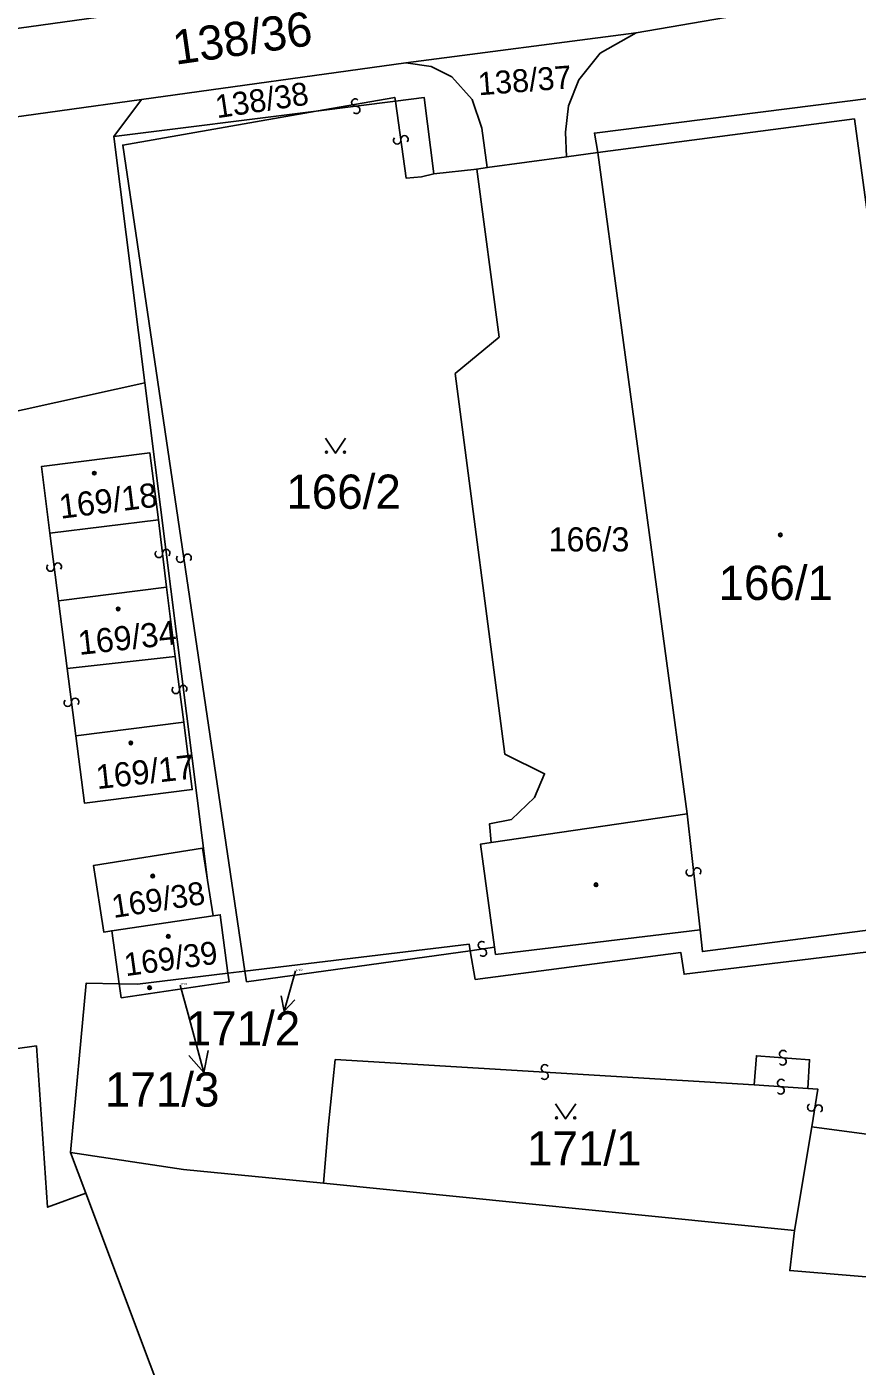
# Model space of a CAD drawing. Extents: x -600309 to -598967, y -1161267 to -1160292.
# Drawn here: x -599192.4 to -599151.1, y -1160780.7 to -1160714.1 of the extents above; entities that cross this region are included whole.
import ezdxf

# ---------------------------------------------------------------- set-up
doc = ezdxf.new("R2010")
doc.units = 0
for name, color, linetype in [('Level 1', 7, 'Continuous'), ('Level 13', 7, 'Continuous'), ('Level 3', 7, 'Continuous'), ('Level 4', 7, 'Continuous'), ('Level 5', 7, 'Continuous'), ('Level 57', 7, 'Continuous'), ('Level 60', 7, 'Continuous')]:
    doc.layers.add(name, color=color, linetype=linetype)

msp = doc.modelspace()

# ---------------------------------------------------------------- linework, layer by layer
at = {"layer": 'Level 1'}
for points in [[(-599152.89, -1160703.46), (-599152.84, -1160704.47), (-599153.04, -1160705.47), (-599153.86, -1160706.99), (-599155.52, -1160708.49), (-599157.24, -1160709.21), (-599211.64, -1160716.77)], [(-599162.07, -1160714.38), (-599157.63, -1160713.62), (-599154.69, -1160712.94), (-599153.45, -1160712.53), (-599152.18, -1160711.82), (-599151.79, -1160711.52)], [(-599173.52, -1160715.87), (-599162.07, -1160714.38)], [(-599165.53, -1160720.54), (-599165.59, -1160719.32), (-599165.44, -1160718.01), (-599164.92, -1160716.72), (-599163.86, -1160715.39), (-599162.07, -1160714.38)], [(-599186.66, -1160717.69), (-599173.52, -1160715.87)], [(-599173.52, -1160715.87), (-599172.26, -1160716.05), (-599171.24, -1160716.57), (-599170.22, -1160717.7), (-599169.74, -1160719.11), (-599169.48, -1160721.08)], [(-599177.98, -1160718.28), (-599174.07, -1160717.59), (-599174.04, -1160717.78)], [(-599172.13, -1160721.39), (-599172.61, -1160717.6), (-599174.04, -1160717.78)], [(-599163.98, -1160720.33), (-599164.15, -1160719.36), (-599150.39, -1160717.63)], [(-599211.49, -1160717.86), (-599211.03, -1160721.07), (-599186.66, -1160717.69)], [(-599186.66, -1160717.69), (-599188.03, -1160719.54)], [(-599177.98, -1160718.28), (-599188.03, -1160719.54)], [(-599158.9, -1160758.97), (-599158.78, -1160760.05), (-599145.83, -1160758.37), (-599151.23, -1160718.66), (-599163.98, -1160720.33)], [(-599188.03, -1160719.54), (-599186.49, -1160731.78)], [(-599163.98, -1160720.33), (-599165.53, -1160720.54)], [(-599159.54, -1160753.21), (-599163.98, -1160720.33)], [(-599165.53, -1160720.54), (-599169.48, -1160721.08)], [(-599170, -1160721.15), (-599172.13, -1160721.39)], [(-599169.29, -1160754.63), (-599169.36, -1160753.7), (-599168.27, -1160753.48), (-599167.13, -1160752.4), (-599166.63, -1160751.21), (-599168.61, -1160750.23), (-599171.07, -1160731.32), (-599168.88, -1160729.5), (-599170, -1160721.15)], [(-599169.48, -1160721.08), (-599170, -1160721.15)], [(-599186.49, -1160731.78), (-599199.93, -1160734.74)], [(-599183.38, -1160756.51), (-599186.49, -1160731.78)], [(-599191.21, -1160739.26), (-599191.63, -1160735.94), (-599186.25, -1160735.25), (-599185.81, -1160738.59)], [(-599191.21, -1160739.26), (-599185.81, -1160738.59)], [(-599185.41, -1160741.93), (-599190.78, -1160742.62)], [(-599184.98, -1160745.38), (-599185.41, -1160741.93)], [(-599190.78, -1160742.62), (-599190.35, -1160745.98)], [(-599190.35, -1160745.98), (-599184.98, -1160745.38)], [(-599189.92, -1160749.33), (-599184.56, -1160748.65)], [(-599184.56, -1160748.65), (-599184.14, -1160752), (-599189.49, -1160752.68), (-599189.92, -1160749.33)], [(-599169.29, -1160754.63), (-599159.54, -1160753.21)], [(-599188.14, -1160759.02), (-599188.54, -1160759.08), (-599189.05, -1160755.78), (-599183.63, -1160754.91), (-599183.38, -1160756.51)], [(-599169.12, -1160759.84), (-599169.82, -1160754.72), (-599169.29, -1160754.63)], [(-599183.38, -1160756.51), (-599183.1, -1160758.27)], [(-599183.1, -1160758.27), (-599188.14, -1160759.02)], [(-599183.1, -1160758.27), (-599182.75, -1160758.22), (-599182.37, -1160761.13)], [(-599187.77, -1160761.66), (-599188.14, -1160759.02)], [(-599144.78, -1160759.37), (-599159.69, -1160761.18), (-599159.85, -1160760.1), (-599170.07, -1160761.44), (-599170.32, -1160760.01)], [(-599169.12, -1160759.84), (-599169.06, -1160760.19), (-599158.9, -1160758.97)], [(-599170.32, -1160760.01), (-599170.37, -1160759.69), (-599181.52, -1160761.03)], [(-599181.52, -1160761.03), (-599181.44, -1160761.55), (-599170.32, -1160760.01)], [(-599187.77, -1160761.66), (-599186.86, -1160761.67), (-599182.37, -1160761.13)], [(-599187.77, -1160761.66), (-599187.67, -1160762.35), (-599182.31, -1160761.56), (-599182.37, -1160761.13)], [(-599181.52, -1160761.03), (-599182.37, -1160761.13)], [(-599190.19, -1160770.04), (-599189.41, -1160761.63), (-599187.77, -1160761.66)], [(-599186.14, -1160884.73), (-599187.69, -1160881.34), (-599196.93, -1160883.84), (-599214.95, -1160847.74), (-599222.56, -1160818.46), (-599226.63, -1160790.42), (-599226.46, -1160779.61), (-599224.76, -1160776.46), (-599213.89, -1160771.2), (-599202.26, -1160766.2), (-599191.88, -1160764.74), (-599191.33, -1160772.76), (-599189.43, -1160772.06)], [(-599153.34, -1160768.76), (-599154.2, -1160773.91)], [(-599145.03, -1160769.87), (-599153.34, -1160768.76)], [(-599177.61, -1160771.56), (-599184.57, -1160770.89), (-599190.19, -1160770.04)], [(-599189.43, -1160772.06), (-599190.19, -1160770.04)], [(-599154.2, -1160773.91), (-599177.61, -1160771.56)], [(-599179.89, -1160797.48), (-599189.43, -1160772.06)], [(-599130.05, -1160777.93), (-599154.44, -1160775.91), (-599154.2, -1160773.91)]]:
    msp.add_lwpolyline(points, dxfattribs=at)
at = {"layer": 'Level 13'}
for centre, start, end in [((-599176.032, -1160717.847), 44.39066, 276.98066), ((-599175.988, -1160718.213), 224.60511, 96.70311), ((-599173.953, -1160719.724), 135.39809, 7.49609), ((-599173.588, -1160719.675), 315.18364, 187.77364), ((-599185.793, -1160740.281), 133.98752, 6.57752), ((-599185.427, -1160740.24), 314.20198, 186.29998), ((-599184.367, -1160740.475), 315.77998, 187.87798), ((-599191.183, -1160740.963), 134.45113, 7.04113), ((-599190.817, -1160740.918), 314.66559, 186.76359), ((-599184.732, -1160740.526), 135.56553, 8.15553), ((-599184.953, -1160747.043), 134.4773, 7.0673), ((-599184.587, -1160746.998), 314.69175, 186.78975), ((-599190.323, -1160747.683), 134.47267, 7.06267), ((-599189.957, -1160747.638), 314.68712, 186.78512), ((-599159.403, -1160756.11), 133.49847, 6.08847), ((-599159.037, -1160756.071), 313.71293, 185.81092), ((-599169.744, -1160759.737), 45.43598, 277.53398), ((-599169.695, -1160760.102), 225.22152, 97.81153), ((-599154.764, -1160765.146), 33.04042, 265.13842), ((-599154.795, -1160765.513), 212.82596, 85.41596), ((-599166.607, -1160765.856), 33.93691, 266.03491), ((-599166.632, -1160766.224), 213.72245, 86.31245), ((-599154.865, -1160766.586), 33.30237, 265.40036), ((-599154.894, -1160766.954), 213.08791, 85.67791), ((-599153.372, -1160767.8), 117.99593, 350.58593), ((-599153.008, -1160767.861), 298.21039, 170.30838)]:
    msp.add_arc(centre, 0.184, start, end, dxfattribs=at)
at = {"layer": 'Level 3'}
for points in [[(-599177.98, -1160718.28), (-599187.59, -1160719.96), (-599181.52, -1160761.03)], [(-599174.04, -1160717.78), (-599177.98, -1160718.28)], [(-599172.13, -1160721.39), (-599172.74, -1160721.53), (-599173.5, -1160721.61), (-599174.04, -1160717.78)], [(-599185.81, -1160738.59), (-599185.41, -1160741.93)], [(-599191.21, -1160739.26), (-599190.78, -1160742.62)], [(-599184.98, -1160745.38), (-599184.56, -1160748.65)], [(-599190.35, -1160745.98), (-599189.92, -1160749.33)], [(-599159.54, -1160753.21), (-599158.9, -1160758.97)], [(-599170.32, -1160760.01), (-599169.12, -1160759.84)], [(-599177.61, -1160771.56), (-599177.39, -1160768.8), (-599177.03, -1160765.42), (-599156.21, -1160766.67)], [(-599156.21, -1160766.67), (-599156.1, -1160765.23), (-599153.46, -1160765.43), (-599153.54, -1160766.86)], [(-599156.21, -1160766.67), (-599153.54, -1160766.86)], [(-599153.54, -1160766.86), (-599153.04, -1160766.9), (-599153.34, -1160768.76)]]:
    msp.add_lwpolyline(points, dxfattribs=at)
at = {"layer": 'Level 5'}
for points in [[(-599177.521, -1160734.53), (-599177.02, -1160735.28), (-599176.52, -1160734.53)], [(-599166.081, -1160767.62), (-599165.58, -1160768.37), (-599165.08, -1160767.62)]]:
    msp.add_lwpolyline(points, dxfattribs=at)
for centre, radius in [((-599177.47, -1160735.23), 0.05), ((-599176.571, -1160735.23), 0.05), ((-599189.01, -1160736.27), 0.09), ((-599189.01, -1160736.27), 0.0521), ((-599154.91, -1160739.34), 0.09), ((-599154.91, -1160739.34), 0.0521), ((-599187.82, -1160743.02), 0.09), ((-599187.82, -1160743.02), 0.0521), ((-599187.19, -1160749.68), 0.09), ((-599187.19, -1160749.68), 0.0521), ((-599186.1, -1160756.3), 0.09), ((-599186.1, -1160756.3), 0.0521), ((-599164.07, -1160756.73), 0.09), ((-599164.07, -1160756.73), 0.0521), ((-599185.33, -1160759.3), 0.09), ((-599185.33, -1160759.3), 0.0521), ((-599186.26, -1160761.85), 0.09), ((-599186.26, -1160761.85), 0.0521), ((-599166.03, -1160768.32), 0.05), ((-599165.131, -1160768.32), 0.05)]:
    msp.add_circle(centre, radius, dxfattribs=at)
at = {"layer": 'Level 57'}
for p, q in [((-599179, -1160761.01), (-599179.57, -1160763.02)), ((-599184.73, -1160761.72), (-599184.342, -1160763.163)), ((-599184.342, -1160763.163), (-599183.563, -1160766.06))]:
    msp.add_line(p, q, dxfattribs=at)
for points in [[(-599179.045, -1160762.445), (-599179.57, -1160763.02), (-599179.715, -1160762.255)], [(-599183.34, -1160764.965), (-599183.563, -1160766.06), (-599184.306, -1160765.224)]]:
    msp.add_lwpolyline(points, dxfattribs=at)
at = {"layer": 'Level 60'}
for points in [[(-599182.11, -1160711.56), (-599174.64, -1160709.73), (-599156.11, -1160707.2), (-599154.64, -1160705.58), (-599156.35, -1160692.75), (-599156.36, -1160692.65), (-599156.16, -1160692.73), (-599155.8, -1160692.87), (-599155.18, -1160693.13), (-599154.26, -1160694.29), (-599153.97, -1160695.33), (-599152.89, -1160703.46), (-599152.84, -1160704.47), (-599153.04, -1160705.47), (-599153.86, -1160706.99), (-599155.52, -1160708.49), (-599157.24, -1160709.21), (-599211.64, -1160716.77), (-599211.9, -1160714.81), (-599182.2, -1160710.76)], [(-599152.89, -1160703.46), (-599151.79, -1160711.52), (-599152.18, -1160711.82), (-599153.45, -1160712.53), (-599154.69, -1160712.94), (-599157.63, -1160713.62), (-599162.07, -1160714.38), (-599173.52, -1160715.87), (-599186.66, -1160717.69), (-599211.03, -1160721.07), (-599211.49, -1160717.86), (-599211.64, -1160716.77), (-599157.24, -1160709.21), (-599155.52, -1160708.49), (-599153.86, -1160706.99), (-599153.04, -1160705.47), (-599152.84, -1160704.47)], [(-599172.26, -1160716.05), (-599173.52, -1160715.87), (-599162.07, -1160714.38), (-599163.86, -1160715.39), (-599164.92, -1160716.72), (-599165.44, -1160718.01), (-599165.59, -1160719.32), (-599165.53, -1160720.54), (-599169.48, -1160721.08), (-599169.74, -1160719.11), (-599170.22, -1160717.7), (-599171.24, -1160716.57)], [(-599186.66, -1160717.69), (-599173.52, -1160715.87), (-599172.26, -1160716.05), (-599171.24, -1160716.57), (-599170.22, -1160717.7), (-599169.74, -1160719.11), (-599169.48, -1160721.08), (-599170, -1160721.15), (-599172.13, -1160721.39), (-599172.61, -1160717.6), (-599174.04, -1160717.78), (-599174.07, -1160717.59), (-599177.98, -1160718.28), (-599188.03, -1160719.54)], [(-599169.06, -1160760.19), (-599169.12, -1160759.84), (-599169.82, -1160754.72), (-599169.29, -1160754.63), (-599159.54, -1160753.21), (-599163.98, -1160720.33), (-599151.23, -1160718.66), (-599145.83, -1160758.37), (-599158.78, -1160760.05), (-599158.9, -1160758.97)], [(-599169.36, -1160753.7), (-599168.27, -1160753.48), (-599167.13, -1160752.4), (-599166.63, -1160751.21), (-599168.61, -1160750.23), (-599171.07, -1160731.32), (-599168.88, -1160729.5), (-599170, -1160721.15), (-599169.48, -1160721.08), (-599165.53, -1160720.54), (-599163.98, -1160720.33), (-599159.54, -1160753.21), (-599169.29, -1160754.63)], [(-599186.25, -1160735.25), (-599191.63, -1160735.94), (-599191.21, -1160739.26), (-599185.81, -1160738.59)], [(-599191.63, -1160735.94), (-599186.25, -1160735.25), (-599185.81, -1160738.59), (-599191.21, -1160739.26)], [(-599190.78, -1160742.62), (-599190.35, -1160745.98), (-599184.98, -1160745.38), (-599185.41, -1160741.93)], [(-599190.35, -1160745.98), (-599190.78, -1160742.62), (-599185.41, -1160741.93), (-599184.98, -1160745.38)], [(-599184.56, -1160748.65), (-599189.92, -1160749.33), (-599189.49, -1160752.68), (-599184.14, -1160752)], [(-599189.92, -1160749.33), (-599184.56, -1160748.65), (-599184.14, -1160752), (-599189.49, -1160752.68)], [(-599183.38, -1160756.51), (-599183.1, -1160758.27), (-599188.14, -1160759.02), (-599188.54, -1160759.08), (-599189.05, -1160755.78), (-599183.63, -1160754.91)], [(-599186.86, -1160761.67), (-599187.77, -1160761.66), (-599188.14, -1160759.02), (-599183.1, -1160758.27), (-599182.75, -1160758.22), (-599182.37, -1160761.13)], [(-599181.44, -1160761.55), (-599181.52, -1160761.03), (-599170.37, -1160759.69), (-599170.32, -1160760.01)], [(-599187.77, -1160761.66), (-599186.86, -1160761.67), (-599182.37, -1160761.13), (-599182.31, -1160761.56), (-599187.67, -1160762.35)], [(-599189.43, -1160772.06), (-599179.89, -1160797.48), (-599173.47, -1160813.83), (-599164.5, -1160836.42), (-599142.41, -1160891.59), (-599155.79, -1160894.66), (-599159.17, -1160885.23), (-599160.28, -1160881.49), (-599161.27, -1160878.6), (-599179.49, -1160880.56), (-599186.14, -1160884.73), (-599187.69, -1160881.34), (-599196.93, -1160883.84), (-599214.95, -1160847.74), (-599222.56, -1160818.46), (-599226.63, -1160790.42), (-599226.46, -1160779.61), (-599224.76, -1160776.46), (-599213.89, -1160771.2), (-599202.26, -1160766.2), (-599191.88, -1160764.74), (-599191.33, -1160772.76)], [(-599107.59, -1160779.23), (-599107.61, -1160779.82), (-599119.14, -1160778.83), (-599130.05, -1160777.93), (-599154.44, -1160775.91), (-599154.2, -1160773.91), (-599153.34, -1160768.76), (-599145.03, -1160769.87), (-599144.84, -1160768.45), (-599143.29, -1160768.64), (-599143.48, -1160770.05), (-599139.72, -1160770.53), (-599139.91, -1160768.9), (-599136.05, -1160769.41), (-599133.8, -1160769.71), (-599129.89, -1160770.28), (-599115.64, -1160772.19), (-599108.7, -1160771.61), (-599108.4, -1160773.47)], [(-599107.61, -1160779.82), (-599107.12, -1160783.07), (-599111.85, -1160783.94), (-599119.02, -1160783.41), (-599138.41, -1160780.97), (-599146.5, -1160781.09), (-599153.16, -1160781.95), (-599161.88, -1160784.05), (-599165.85, -1160786.77), (-599168.31, -1160791.62), (-599169.25, -1160796.76), (-599179.89, -1160797.48), (-599189.43, -1160772.06), (-599190.19, -1160770.04), (-599184.57, -1160770.89), (-599177.61, -1160771.56), (-599154.2, -1160773.91), (-599154.44, -1160775.91), (-599130.05, -1160777.93), (-599119.14, -1160778.83)]]:
    msp.add_lwpolyline(points, close=True, dxfattribs=at)
for points in [[(-599233.89, -1160705.74), (-599216.1, -1160702.2), (-599213.89, -1160718.19), (-599211.49, -1160717.86), (-599211.03, -1160721.07), (-599186.66, -1160717.69), (-599188.03, -1160719.54), (-599186.49, -1160731.78), (-599199.93, -1160734.74), (-599199.99, -1160734.46), (-599199.12, -1160734.25), (-599199.89, -1160731.02), (-599200.74, -1160731.22), (-599202.12, -1160725.18), (-599206.47, -1160726.19), (-599206.57, -1160725.69), (-599201.27, -1160724.44), (-599202.02, -1160721.23), (-599207.33, -1160722.48), (-599212.68, -1160723.74), (-599211.91, -1160727), (-599211.81, -1160727.43), (-599221.86, -1160729.77), (-599225.29, -1160730.52)], [(-599140.39, -1160713.43), (-599138.97, -1160723.47), (-599137.13, -1160736.49), (-599137.46, -1160736.56), (-599144.18, -1160737.93), (-599146.67, -1160717.25), (-599150.39, -1160717.63), (-599164.15, -1160719.36), (-599163.98, -1160720.33), (-599165.53, -1160720.54), (-599165.59, -1160719.32), (-599165.44, -1160718.01), (-599164.92, -1160716.72), (-599163.86, -1160715.39), (-599162.07, -1160714.38), (-599157.63, -1160713.62)], [(-599144.78, -1160759.37), (-599159.69, -1160761.18), (-599159.85, -1160760.1), (-599170.07, -1160761.44), (-599170.32, -1160760.01), (-599170.37, -1160759.69), (-599181.52, -1160761.03), (-599182.37, -1160761.13), (-599182.75, -1160758.22), (-599183.1, -1160758.27), (-599183.38, -1160756.51), (-599186.49, -1160731.78), (-599188.03, -1160719.54), (-599177.98, -1160718.28), (-599174.07, -1160717.59), (-599174.04, -1160717.78), (-599172.61, -1160717.6), (-599172.13, -1160721.39), (-599170, -1160721.15), (-599168.88, -1160729.5), (-599171.07, -1160731.32), (-599168.61, -1160750.23), (-599166.63, -1160751.21), (-599167.13, -1160752.4), (-599168.27, -1160753.48), (-599169.36, -1160753.7), (-599169.29, -1160754.63), (-599169.82, -1160754.72), (-599169.12, -1160759.84), (-599169.06, -1160760.19), (-599158.9, -1160758.97), (-599158.78, -1160760.05), (-599145.83, -1160758.37), (-599151.23, -1160718.66), (-599163.98, -1160720.33), (-599164.15, -1160719.36), (-599150.39, -1160717.63)], [(-599243.21, -1160744.42), (-599219.61, -1160739.29), (-599199.93, -1160734.74), (-599186.49, -1160731.78), (-599183.38, -1160756.51), (-599183.63, -1160754.91), (-599189.05, -1160755.78), (-599188.54, -1160759.08), (-599188.14, -1160759.02), (-599187.77, -1160761.66), (-599189.41, -1160761.63), (-599190.19, -1160770.04), (-599189.43, -1160772.06), (-599191.33, -1160772.76), (-599191.88, -1160764.74), (-599202.26, -1160766.2), (-599213.89, -1160771.2), (-599224.76, -1160776.46)], [(-599145.03, -1160769.87), (-599153.34, -1160768.76), (-599154.2, -1160773.91), (-599177.61, -1160771.56), (-599184.57, -1160770.89), (-599190.19, -1160770.04), (-599189.41, -1160761.63), (-599187.77, -1160761.66), (-599187.67, -1160762.35), (-599182.31, -1160761.56), (-599182.37, -1160761.13), (-599181.52, -1160761.03), (-599181.44, -1160761.55), (-599170.32, -1160760.01), (-599170.07, -1160761.44), (-599159.85, -1160760.1), (-599159.69, -1160761.18), (-599144.78, -1160759.37)]]:
    msp.add_lwpolyline(points, dxfattribs=at)

# ---------------------------------------------------------------- texts
at = {"layer": 'Level 4'}
for s, height, rotation, p in [('138/36', 1.7, 8.19657, (-599184.97, -1160715.97)), ('138/37', 1.14, 4.38822, (-599169.898, -1160717.487)), ('138/38', 1.14, 8.52705, (-599182.904, -1160718.628)), ('169/18', 1.2, 7.2, (-599190.68, -1160738.54)), ('169/34', 1.2, 6.3, (-599189.75, -1160745.31)), ('169/17', 1.2, 6.3, (-599188.86, -1160751.98)), ('169/38', 1.14, 8.73504, (-599188.047, -1160758.387)), ('169/39', 1.14, 7.81533, (-599187.44, -1160761.279))]:
    msp.add_text(s, height=height, rotation=rotation, dxfattribs=at).set_placement(p)
for s, height, p in [('166/2', 1.7, (-599179.46, -1160738.04)), ('166/3', 1.2, (-599166.43, -1160740.16)), ('166/1', 1.7, (-599157.98, -1160742.57)), ('171/2', 0.1, (-599179, -1160761.01)), ('171/3', 0.1, (-599184.73, -1160761.72)), ('171/1', 1.7, (-599167.5, -1160770.68))]:
    msp.add_text(s, height=height, dxfattribs=at).set_placement(p)
at = {"layer": 'Level 57'}
for s, p in [('171/2', (-599184.459, -1160764.72)), ('171/3', (-599188.476, -1160767.76))]:
    msp.add_text(s, height=1.7, dxfattribs=at).set_placement(p)

doc.saveas('drawing.dxf')
